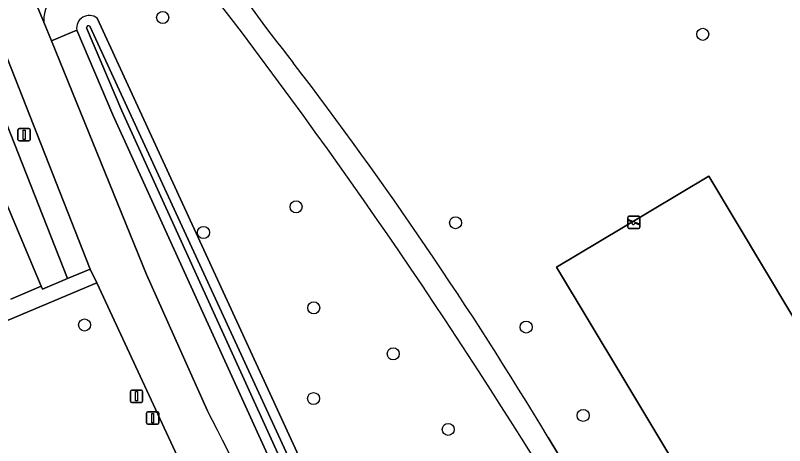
# Model space of a CAD drawing. Extents: x 157767 to 159172, y 387839 to 389425.
# Drawn here: x 158950.8 to 159013.2, y 388410.5 to 388445.4 of the extents above; entities that cross this region are included whole.
import ezdxf

# ---------------------------------------------------------------- set-up
doc = ezdxf.new("R2010")
doc.units = 0
for name, color, linetype in [('IMGEO_Afsluitpaal', 7, 'Continuous'), ('IMGEO_Berm_groen', 7, 'Continuous'), ('IMGEO_Boom', 7, 'Continuous'), ('IMGEO_Erf', 7, 'Continuous'), ('IMGEO_Fietspad_gesloten', 7, 'Continuous'), ('IMGEO_Groenvoorziening', 7, 'Continuous'), ('IMGEO_Lichtmast', 7, 'Continuous'), ('IMGEO_Oever', 7, 'Continuous'), ('IMGEO_Speelvoorziening', 7, 'Continuous'), ('IMGEO_Terreindeel_gesloten', 7, 'Continuous'), ('IMGEO_Voetpad_gesloten', 7, 'Continuous'), ('IMGEO_Voetpad_open', 7, 'Continuous'), ('IMGEO_Waterloop', 7, 'Continuous')]:
    doc.layers.add(name, color=color, linetype=linetype)

msp = doc.modelspace()

# ---------------------------------------------------------------- linework, layer by layer
at = {"layer": 'IMGEO_Afsluitpaal'}
for p, q in [((158961.455, 388412.36), (158961.455, 388413.16)), ((158961.455, 388413.16), (158961.455, 388412.36)), ((158961.555, 388413.26), (158962.345, 388413.26)), ((158962.345, 388413.26), (158961.555, 388413.26)), ((158962.445, 388413.16), (158962.445, 388412.36)), ((158962.445, 388412.36), (158962.445, 388413.16)), ((158962.345, 388412.26), (158961.555, 388412.26)), ((158961.555, 388412.26), (158962.345, 388412.26))]:
    msp.add_line(p, q, dxfattribs=at)
msp.add_lwpolyline([(158961.875, 388413.135), (158962.025, 388413.135), (158962.025, 388412.385), (158961.875, 388412.385), (158961.875, 388413.135)], dxfattribs=at)
for centre, start, end in [((158961.555, 388413.16), 90, 180), ((158961.555, 388413.16), 90, 180), ((158962.345, 388413.16), 0, 90), ((158962.345, 388413.16), 360, 90), ((158961.555, 388412.36), 180, 270), ((158961.555, 388412.36), 180, 270), ((158962.345, 388412.36), 270, 0), ((158962.345, 388412.36), 270, 0)]:
    msp.add_arc(centre, 0.1, start, end, dxfattribs=at)
at = {"layer": 'IMGEO_Berm_groen'}
for points in [[(158958.733, 388437.356), (158955.796, 388444.217), (158953.746, 388443.363), (158961.459, 388424.399), (158966.409, 388413.35)], [(158983.946, 388381.961), (158958.733, 388437.356)]]:
    msp.add_lwpolyline(points, dxfattribs=at)
msp.add_arc((158809.264, 388331.751), 177.068, 22.84498, 27.44087, dxfattribs=at)
at = {"layer": 'IMGEO_Boom'}
for centre in [(158962.768, 388445.251), (159006.572, 388443.888), (158973.587, 388429.895), (158986.525, 388428.606), (158966.076, 388427.808), (158975.019, 388421.697), (158956.433, 388420.309), (158992.249, 388420.141), (158981.471, 388417.966), (158975.006, 388414.341), (158996.872, 388412.974), (158985.931, 388411.84)]:
    msp.add_circle(centre, 0.489, dxfattribs=at)
at = {"layer": 'IMGEO_Erf'}
msp.add_lwpolyline([(158950.444, 388422.41), (158952.918, 388423.458), (158944.578, 388443.23)], dxfattribs=at)
at = {"layer": 'IMGEO_Fietspad_gesloten'}
msp.add_lwpolyline([(158966.409, 388413.35), (158961.459, 388424.399), (158953.746, 388443.363), (158953.128, 388444.884), (158950.898, 388450.204), (158947.703, 388448.188), (158948.147, 388447.073), (158948.91, 388445.053), (158956.896, 388424.843), (158957.433, 388423.731), (158965.184, 388407.027), (158965.661, 388405.91), (158977.622, 388380.827), (158979.787, 388376.286), (158979.637, 388376.224), (158980.522, 388374.161), (158980.936, 388373.173), (158990.757, 388349.724), (159000, 388326.968), (159006.58, 388311.043)], dxfattribs=at)
msp.add_arc((158809.264, 388331.751), 177.068, 22.84498, 27.44087, dxfattribs=at)
at = {"layer": 'IMGEO_Groenvoorziening'}
for points in [[(158956.896, 388424.843), (158948.91, 388445.053), (158947.066, 388444.277), (158955.05, 388424.072)], [(158955.05, 388424.072), (158947.066, 388444.277), (158944.578, 388443.23), (158952.918, 388423.458), (158953.025, 388423.226)], [(159020.441, 388410.031), (159008.125, 388402.667), (159000, 388416.194), (158994.712, 388424.998), (159000, 388428.16), (159007.071, 388432.388)], [(158904.767, 388385.708), (158905.674, 388384.767), (158905.959, 388385.24), (158908.936, 388384.041), (158923.193, 388389.964), (158929.749, 388392.688), (158930.071, 388396.779), (158950.592, 388406.799), (158955.249, 388402.857), (158961.841, 388405.624), (158965.184, 388407.027), (158957.433, 388423.731), (158953.509, 388422.077), (158930.013, 388412.173), (158921.791, 388408.781), (158921.247, 388410.088), (158920.836, 388409.579), (158919.221, 388413.458), (158909.895, 388409.591), (158897.276, 388404.36), (158900.628, 388396.484), (158905.029, 388386.142)]]:
    msp.add_lwpolyline(points, close=True, dxfattribs=at)
for points in [[(158953.128, 388444.884), (158953.746, 388443.363), (158955.796, 388444.217)], [(158957.449, 388445.194), (158985.47, 388384.366), (158985.666, 388384.306), (159000, 388390.385), (159001.138, 388390.868)], [(158994.045, 388411.192), (159000, 388401.288), (159007.139, 388389.322)]]:
    msp.add_lwpolyline(points, dxfattribs=at)
for centre, radius, start, end in [((159056.814, 388508.67), 107.076, 206.24781, 218.79485), ((158596.919, 388163.285), 466.269, 31.03155, 37.64989), ((158955.865, 388445.063), 2.743, 115.50212, 183.73298), ((158956.809, 388444.39), 1.027, 51.45164, 189.71849), ((158707.706, 388238.527), 334.37, 31.09028, 37.39298)]:
    msp.add_arc(centre, radius, start, end, dxfattribs=at)
at = {"layer": 'IMGEO_Lichtmast'}
for p, q in [((158951.03, 388435.339), (158951.03, 388436.139)), ((158951.03, 388436.139), (158951.03, 388435.339)), ((158951.13, 388436.239), (158951.92, 388436.239)), ((158951.92, 388436.239), (158951.13, 388436.239)), ((158952.02, 388436.139), (158952.02, 388435.339)), ((158952.02, 388435.339), (158952.02, 388436.139)), ((158951.92, 388435.239), (158951.13, 388435.239)), ((158951.13, 388435.239), (158951.92, 388435.239)), ((158960.153, 388414.125), (158960.153, 388414.925)), ((158960.153, 388414.925), (158960.153, 388414.125)), ((158960.253, 388415.025), (158961.043, 388415.025)), ((158961.043, 388415.025), (158960.253, 388415.025)), ((158961.143, 388414.925), (158961.143, 388414.125)), ((158961.143, 388414.125), (158961.143, 388414.925)), ((158961.043, 388414.025), (158960.253, 388414.025)), ((158960.253, 388414.025), (158961.043, 388414.025))]:
    msp.add_line(p, q, dxfattribs=at)
for points in [[(158951.45, 388436.114), (158951.6, 388436.114), (158951.6, 388435.364), (158951.45, 388435.364), (158951.45, 388436.114)], [(158960.573, 388414.9), (158960.723, 388414.9), (158960.723, 388414.15), (158960.573, 388414.15), (158960.573, 388414.9)]]:
    msp.add_lwpolyline(points, dxfattribs=at)
for centre, start, end in [((158951.13, 388436.139), 90, 180), ((158951.13, 388436.139), 90, 180), ((158951.92, 388436.139), 0, 90), ((158951.92, 388436.139), 360, 90), ((158951.13, 388435.339), 180, 270), ((158951.13, 388435.339), 180, 270), ((158951.92, 388435.339), 270, 0), ((158951.92, 388435.339), 270, 0), ((158960.253, 388414.925), 90, 180), ((158960.253, 388414.925), 90, 180), ((158961.043, 388414.925), 0, 90), ((158961.043, 388414.925), 360, 90), ((158960.253, 388414.125), 180, 270), ((158960.253, 388414.125), 180, 270), ((158961.043, 388414.125), 270, 0), ((158961.043, 388414.125), 270, 0)]:
    msp.add_arc(centre, 0.1, start, end, dxfattribs=at)
at = {"layer": 'IMGEO_Oever'}
for points in [[(159001.138, 388390.868), (159000, 388390.385), (158985.666, 388384.306), (158985.47, 388384.366), (158957.449, 388445.194)], [(158984.659, 388382.324), (158959.464, 388437.679), (158956.585, 388444.405)], [(158956.865, 388444.551), (158984.894, 388383.706), (158985.71, 388383.456), (159000.312, 388389.649), (159001.26, 388390.051)], [(158955.796, 388444.217), (158958.733, 388437.356), (158983.946, 388381.961)]]:
    msp.add_lwpolyline(points, dxfattribs=at)
for centre, radius, start, end in [((158956.809, 388444.39), 1.027, 51.45164, 189.71849), ((158956.756, 388444.418), 0.172, 50.84072, 184.23692)]:
    msp.add_arc(centre, radius, start, end, dxfattribs=at)
at = {"layer": 'IMGEO_Speelvoorziening'}
for p, q in [((159000.489, 388428.231), (159000.489, 388429.031)), ((159000.489, 388429.031), (159000.489, 388428.231)), ((159000.872, 388428.659), (159000.533, 388428.796)), ((159000.558, 388428.856), (159001.434, 388428.503)), ((159000.589, 388429.131), (159001.379, 388429.131)), ((159001.379, 388429.131), (159000.589, 388429.131)), ((159001.479, 388429.031), (159001.479, 388428.231)), ((159001.479, 388428.231), (159001.479, 388429.031)), ((159001.379, 388428.131), (159000.589, 388428.131)), ((159000.589, 388428.131), (159001.379, 388428.131)), ((159001.41, 388428.443), (159001.07, 388428.58))]:
    msp.add_line(p, q, dxfattribs=at)
for centre, radius, start, end in [((159000.589, 388429.031), 0.1, 90, 180), ((159000.589, 388429.031), 0.1, 90, 180), ((159000.546, 388428.826), 0.0327, 68.07798, 248.07798), ((159000.951, 388428.569), 0.12, 130.99278, 5.16318), ((159001.379, 388429.031), 0.1, 0, 90), ((159001.379, 388429.031), 0.1, 360, 90), ((159000.589, 388428.231), 0.1, 180, 270), ((159000.589, 388428.231), 0.1, 180, 270), ((159001.379, 388428.231), 0.1, 270, 0), ((159001.379, 388428.231), 0.1, 270, 0), ((159001.422, 388428.473), 0.0327, 248.07798, 68.07798)]:
    msp.add_arc(centre, radius, start, end, dxfattribs=at)
at = {"layer": 'IMGEO_Terreindeel_gesloten'}
msp.add_lwpolyline([(159008.125, 388402.667), (159020.441, 388410.031), (159007.071, 388432.388), (159000, 388428.16), (158994.712, 388424.998), (159000, 388416.194)], close=True, dxfattribs=at)
at = {"layer": 'IMGEO_Voetpad_gesloten'}
for points in [[(158950.898, 388450.204), (158953.128, 388444.884)], [(159007.139, 388389.322), (159000, 388401.288), (158994.045, 388411.192)]]:
    msp.add_lwpolyline(points, dxfattribs=at)
for centre, radius, start, end in [((159056.814, 388508.67), 107.076, 206.24781, 218.79485), ((158596.919, 388163.285), 466.269, 31.03155, 37.64989), ((158955.865, 388445.063), 2.743, 115.50212, 183.73298), ((158707.706, 388238.527), 334.37, 31.09028, 37.39298)]:
    msp.add_arc(centre, radius, start, end, dxfattribs=at)
at = {"layer": 'IMGEO_Voetpad_open'}
msp.add_lwpolyline([(158930.013, 388412.173), (158953.509, 388422.077), (158957.433, 388423.731), (158956.896, 388424.843), (158955.05, 388424.072), (158953.025, 388423.226), (158952.918, 388423.458), (158950.444, 388422.41)], dxfattribs=at)
at = {"layer": 'IMGEO_Waterloop'}
for points in [[(158956.585, 388444.405), (158959.464, 388437.679), (158984.659, 388382.324)], [(159001.26, 388390.051), (159000.312, 388389.649), (158985.71, 388383.456), (158984.894, 388383.706), (158956.865, 388444.551)]]:
    msp.add_lwpolyline(points, dxfattribs=at)
msp.add_arc((158956.756, 388444.418), 0.172, 50.84072, 184.23692, dxfattribs=at)

doc.saveas('drawing.dxf')
